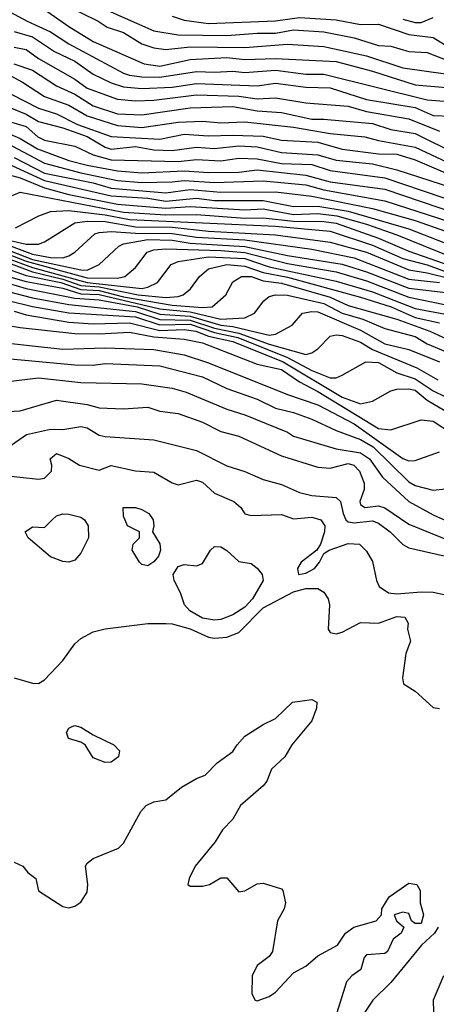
# Model space of a CAD drawing. Header units: metres. Extents: x -51132 to -49532, y -231222 to -229437.
# Tile 454 of 656: x -49971 to -49937, y -230537 to -230456. Entities that reach past the tile are written whole.
import ezdxf

# ---------------------------------------------------------------- set-up
doc = ezdxf.new("R2010")
doc.units = ezdxf.units.M
for name, color, linetype in [('CONTOUR_HALF', 8, 'Continuous'), ('CONTOUR_INDEX', 1, 'Continuous'), ('CONTOUR_INTER', 3, 'Continuous')]:
    doc.layers.add(name, color=color, linetype=linetype)

msp = doc.modelspace()

# ---------------------------------------------------------------- linework, layer by layer
at = {"layer": 'CONTOUR_HALF'}
for points, elevation in [([(-49973.08, -230454.372), (-49970.516, -230455.759), (-49968.58, -230456.63), (-49967.08, -230457.621), (-49962.58, -230460.041), (-49962.08, -230460.187), (-49961.08, -230460.346), (-49959.58, -230460.369), (-49956.58, -230459.895), (-49955.08, -230459.962), (-49953.58, -230459.863), (-49952.58, -230459.972), (-49950.08, -230459.774), (-49947.58, -230460.113), (-49946.08, -230460.106), (-49937.58, -230462.225), (-49934.08, -230462.502)], 61.5), ([(-49967.58, -230454.337), (-49964.669, -230455.759), (-49963.924, -230456.259), (-49962.58, -230456.686), (-49961.08, -230457.611), (-49960.08, -230457.946), (-49959.08, -230458.075), (-49957.08, -230457.867), (-49952.58, -230457.934), (-49949.08, -230457.656), (-49946.08, -230457.842), (-49942.58, -230458.615), (-49939.58, -230459.593), (-49936.08, -230460.095)], 60.5), ([(-49958.58, -230455.347), (-49957.58, -230455.665), (-49955.58, -230455.936), (-49950.08, -230455.74), (-49948.08, -230455.444), (-49945.08, -230455.646), (-49943.08, -230456.026), (-49941.58, -230456.003), (-49939.08, -230456.84), (-49937.08, -230457.091), (-49935.08, -230458.321)], 59.5), ([(-49971.58, -230457.89), (-49970.58, -230458.089), (-49969.58, -230458.819), (-49966.58, -230460.514), (-49965.58, -230461.272), (-49963.08, -230462.175), (-49961.58, -230462.311), (-49960.08, -230462.251), (-49956.58, -230461.814), (-49953.08, -230461.91), (-49951.58, -230462.139), (-49950.08, -230462.059), (-49947.58, -230462.483), (-49944.08, -230462.733), (-49942.58, -230463.181), (-49939.08, -230463.8), (-49936.58, -230464.796)], 62.5), ([(-49973.08, -230459.588), (-49970.9, -230460.759), (-49969.08, -230461.947), (-49967.08, -230462.661), (-49965.58, -230463.536), (-49963.08, -230464.338), (-49961.08, -230464.49), (-49958.08, -230464.063), (-49956.08, -230463.974), (-49954.58, -230464.103), (-49952.58, -230464.024), (-49948.58, -230464.468), (-49945.58, -230465.003), (-49942.701, -230465.259), (-49941.58, -230465.576), (-49938.58, -230466.111), (-49934.58, -230467.969)], 63.5), ([(-49972.08, -230462.809), (-49970.58, -230463.391), (-49969.58, -230463.998), (-49967.58, -230464.535), (-49965.58, -230465.241), (-49964.08, -230466.13), (-49963.58, -230466.278), (-49961.58, -230466.071), (-49960.08, -230466.335), (-49958.58, -230466.382), (-49956.58, -230466.125), (-49955.08, -230466.221), (-49953.08, -230466.007), (-49951.58, -230466.096), (-49949.58, -230466.555), (-49946.58, -230466.753), (-49945.08, -230467.197), (-49942.08, -230467.497), (-49940.08, -230467.969), (-49935.58, -230469.43)], 64.5), ([(-49972.58, -230464.752), (-49971.08, -230465.41), (-49969.663, -230466.259), (-49967.08, -230467.214), (-49965.58, -230467.605), (-49963.08, -230468.065), (-49961.08, -230468.217), (-49957.58, -230468.051), (-49955.58, -230468.21), (-49953.08, -230468.174), (-49951.58, -230467.986), (-49947.58, -230468.417), (-49945.58, -230468.965), (-49941.08, -230469.571), (-49935.08, -230471.608)], 65.5), ([(-49971.58, -230466.964), (-49969.08, -230468.248), (-49965.08, -230469.051), (-49963.58, -230469.483), (-49959.08, -230469.873), (-49957.08, -230469.606), (-49954.58, -230469.824), (-49950.08, -230469.793), (-49947.08, -230470.152), (-49942.08, -230471.154), (-49938.58, -230472.153), (-49936.08, -230473.028)], 66.5), ([(-49972.485, -230468.259), (-49971.08, -230468.653), (-49969.08, -230469.465), (-49967.08, -230470.01), (-49963.08, -230470.8), (-49959.08, -230471.141), (-49957.08, -230470.992), (-49952.58, -230471.264), (-49951.08, -230471.177), (-49948.58, -230471.652), (-49946.58, -230471.586), (-49945.019, -230471.759), (-49942.58, -230472.44), (-49940.08, -230473.332), (-49934.58, -230475.54)], 67.5), ([(-49971.457, -230472.759), (-49969.546, -230471.759), (-49968.58, -230471.399), (-49967.08, -230471.33), (-49964.08, -230471.673), (-49962.08, -230472.071), (-49950.08, -230472.628), (-49945.58, -230473.027), (-49942.08, -230474.175), (-49939.58, -230475.274), (-49937.58, -230475.804), (-49934.58, -230476.885)], 68.5), ([(-49973.08, -230473.791), (-49970.08, -230474.911), (-49968.58, -230475.197), (-49967.58, -230475.223), (-49967.08, -230475.059), (-49966.58, -230474.748), (-49964.932, -230473.259), (-49964.58, -230473.131), (-49963.58, -230473.06), (-49961.58, -230473.203), (-49958.58, -230473.211), (-49956.58, -230473.521), (-49952.58, -230473.737), (-49947.08, -230474.504), (-49943.58, -230475.231), (-49939.08, -230476.964), (-49936.58, -230477.235)], 69.5), ([(-49974.58, -230474.686), (-49970.08, -230476.378), (-49967.58, -230476.969), (-49966.08, -230477.481), (-49964.58, -230477.603), (-49961.365, -230478.259), (-49959.08, -230478.475), (-49958.08, -230478.39), (-49957.659, -230478.259), (-49957.068, -230477.759), (-49956.335, -230476.759), (-49955.58, -230476.111), (-49954.08, -230475.76), (-49952.58, -230475.903), (-49951.08, -230476.425), (-49949.08, -230476.803), (-49943.08, -230478.46), (-49940.559, -230479.259), (-49938.58, -230480.125), (-49936.58, -230480.575)], 71.5), ([(-49973.08, -230474.524), (-49970.58, -230475.495), (-49965.58, -230476.87), (-49963.08, -230476.901), (-49962.478, -230476.759), (-49961.58, -230476.02), (-49960.619, -230474.759), (-49960.08, -230474.573), (-49959.08, -230474.474), (-49954.58, -230474.618), (-49952.58, -230474.788), (-49949.08, -230475.683), (-49945.08, -230476.377), (-49942.58, -230477.119), (-49939.08, -230478.461), (-49935.08, -230479.265)], 70.5), ([(-49974.58, -230476.041), (-49970.58, -230477.169), (-49967.58, -230477.723), (-49966.08, -230478.174), (-49964.58, -230478.231), (-49959.58, -230479.411), (-49957.08, -230479.674), (-49954.58, -230480.272), (-49952.58, -230480.158), (-49951.785, -230479.759), (-49951.04, -230478.759), (-49950.58, -230478.405), (-49950.08, -230478.252), (-49949.08, -230478.285), (-49946.08, -230478.984), (-49944.58, -230479.776), (-49942.886, -230480.259), (-49941.08, -230481.033), (-49938.58, -230481.702), (-49937.58, -230482.297), (-49936.08, -230482.925)], 72.5), ([(-49972.08, -230477.995), (-49970.08, -230478.513), (-49967.08, -230479.047), (-49961.58, -230479.62), (-49959.58, -230480.288), (-49957.08, -230480.34), (-49955.08, -230481.008), (-49953.08, -230481.414), (-49950.58, -230482.324), (-49947.58, -230483.171), (-49947.08, -230483.04), (-49946.58, -230482.714), (-49945.58, -230481.657), (-49945.08, -230481.553), (-49944.58, -230481.611), (-49943.08, -230482.145), (-49942.076, -230482.759), (-49938.434, -230484.259), (-49936.702, -230485.259)], 73.5), ([(-49971.58, -230479.604), (-49970.58, -230479.907), (-49967.08, -230480.511), (-49965.08, -230480.643), (-49962.08, -230480.559), (-49959.58, -230481.205), (-49957.58, -230481.11), (-49956.611, -230481.259), (-49955.58, -230481.652), (-49953.58, -230482.089), (-49949.426, -230483.759), (-49944.58, -230486.69), (-49943.08, -230487.23), (-49942.08, -230486.998), (-49940.58, -230486.154), (-49940.08, -230486.01), (-49939.08, -230485.988), (-49938.58, -230486.114), (-49937.58, -230486.914), (-49936.196, -230487.759)], 74.5), ([(-49973.08, -230482.118), (-49967.58, -230482.732), (-49964.08, -230482.625), (-49960.08, -230482.751), (-49957.58, -230483.203), (-49955.58, -230483.855), (-49949.08, -230486.463), (-49946.58, -230487.299), (-49943.58, -230488.884), (-49939.58, -230491.724), (-49939.08, -230491.902), (-49938.58, -230491.898), (-49936.58, -230491.161)], 75.5), ([(-49972.08, -230485.381), (-49969.58, -230485.101), (-49966.08, -230485.482), (-49961.08, -230485.571), (-49958.58, -230485.932), (-49957.419, -230486.259), (-49954.08, -230487.673), (-49952.58, -230488.143), (-49949.08, -230489.57), (-49948.58, -230489.875), (-49945.08, -230490.917), (-49943.08, -230491.27), (-49942.34, -230491.759), (-49941.256, -230493.259), (-49939.08, -230495.262), (-49937.08, -230496.355), (-49935.08, -230497.247)], 76.5), ([(-49972.014, -230490.759), (-49970.554, -230489.759), (-49968.58, -230489.302), (-49967.58, -230489.326), (-49966.08, -230489.087), (-49965.58, -230489.201), (-49964.58, -230489.805), (-49964.08, -230489.917), (-49960.08, -230490.181), (-49956.58, -230491.061), (-49954.08, -230492.313), (-49952.58, -230492.789), (-49951.08, -230493.446), (-49949.58, -230493.857), (-49948.08, -230494.51), (-49947.08, -230494.768), (-49945.08, -230494.939), (-49944.708, -230495.259), (-49944.498, -230496.259), (-49944.287, -230496.759), (-49944.08, -230496.934), (-49943.58, -230497.007), (-49942.08, -230496.836), (-49941.58, -230497.054), (-49940.619, -230497.759), (-49939.58, -230498.788), (-49939.08, -230499.075), (-49936.08, -230499.75)], 77.5), ([(-49962.598, -230495.759), (-49961.58, -230495.757), (-49961.08, -230495.925), (-49960.502, -230496.259), (-49960.141, -230496.759), (-49960.076, -230497.259), (-49960.193, -230497.759), (-49959.58, -230498.741), (-49959.521, -230499.259), (-49959.7, -230499.759), (-49960.08, -230500.234), (-49960.58, -230500.545), (-49961.08, -230500.446), (-49961.271, -230500.259), (-49961.861, -230499.259), (-49961.794, -230498.759), (-49961.26, -230498.259), (-49961.27, -230497.759), (-49962.237, -230497.259), (-49962.58, -230496.453), (-49962.598, -230495.759)], 78.5), ([(-49968.448, -230496.759), (-49968.08, -230496.441), (-49967.58, -230496.267), (-49967.08, -230496.313), (-49966.08, -230496.559), (-49965.794, -230496.759), (-49965.495, -230497.259), (-49965.451, -230498.259), (-49966.08, -230499.495), (-49966.58, -230500.082), (-49967.08, -230500.238), (-49967.58, -230500.204), (-49968.58, -230499.797), (-49970.411, -230498.259), (-49970.685, -230497.759), (-49970.08, -230497.331), (-49969.08, -230497.402), (-49968.448, -230496.759)], 78.5), ([(-49955.419, -230499.259), (-49955.08, -230498.948), (-49954.58, -230498.995), (-49954.08, -230499.283), (-49953.08, -230500.18), (-49952.08, -230500.368), (-49951.58, -230500.73), (-49951.171, -230501.259), (-49951.08, -230501.759), (-49951.956, -230503.259), (-49952.58, -230503.948), (-49953.58, -230504.567), (-49954.58, -230504.959), (-49955.08, -230505.023), (-49956.08, -230504.854), (-49957.13, -230504.259), (-49957.568, -230503.759), (-49957.887, -230502.759), (-49958.409, -230501.759), (-49958.479, -230501.259), (-49958.08, -230500.613), (-49957.58, -230500.437), (-49956.58, -230500.551), (-49956.08, -230500.353), (-49955.419, -230499.259)], 78.5), ([(-49971.58, -230509.761), (-49970.08, -230510.2), (-49969.58, -230510.233), (-49969.08, -230509.93), (-49967.58, -230508.335), (-49966.58, -230506.964), (-49966.08, -230506.537), (-49965.08, -230505.991), (-49964.08, -230505.732), (-49960.58, -230505.295), (-49959.08, -230505.301), (-49958.58, -230505.323), (-49957.08, -230505.718), (-49955.58, -230506.421), (-49955.08, -230506.511), (-49954.08, -230506.411), (-49953.08, -230506.034), (-49951.08, -230504.016), (-49948.58, -230502.68), (-49947.58, -230502.426), (-49946.58, -230502.424), (-49946.08, -230502.713), (-49945.722, -230503.259), (-49945.619, -230503.759), (-49945.732, -230505.759), (-49945.58, -230506.037), (-49945.08, -230506.155), (-49944.58, -230506.016), (-49943.08, -230505.206), (-49941.58, -230505.264), (-49940.08, -230504.716), (-49939.411, -230504.759), (-49939.142, -230505.259), (-49939.204, -230505.759), (-49938.96, -230506.759), (-49939.33, -230507.759), (-49939.611, -230509.759), (-49939.538, -230510.259), (-49938.58, -230510.85), (-49937.08, -230512.206), (-49936.58, -230512.295)], 78.5), ([(-49936.681, -230530.259), (-49936.967, -230530.759), (-49938.045, -230531.759), (-49940.58, -230534.828), (-49942.048, -230536.259), (-49942.714, -230537.259)], 78.5)]:
    msp.add_lwpolyline(points, dxfattribs=dict(at, elevation=elevation))
at = {"layer": 'CONTOUR_INDEX'}
for points, elevation in [([(-49964.109, -230454.759), (-49960.08, -230456.54), (-49958.08, -230456.877), (-49954.08, -230456.928), (-49951.58, -230456.732), (-49950.08, -230456.745), (-49948.58, -230456.456), (-49946.08, -230456.627), (-49943.58, -230457.129), (-49941.58, -230457.762), (-49940.58, -230457.818), (-49939.08, -230458.239), (-49937.58, -230458.328), (-49934.08, -230459.693)], 60), ([(-49972.08, -230463.97), (-49970.58, -230464.423), (-49969.621, -230465.259), (-49969.08, -230465.531), (-49966.58, -230466.046), (-49965.083, -230466.759), (-49963.58, -230467.155), (-49958.08, -230467.296), (-49956.58, -230467.119), (-49954.58, -230467.241), (-49953.08, -230467.021), (-49951.58, -230467.068), (-49949.58, -230467.458), (-49947.08, -230467.547), (-49945.58, -230468.042), (-49941.08, -230468.648), (-49934.833, -230470.759)], 65), ([(-49972.58, -230474.383), (-49970.08, -230475.348), (-49966.08, -230476.217), (-49965.58, -230476.231), (-49964.58, -230475.773), (-49962.963, -230474.259), (-49962.58, -230474.072), (-49960.58, -230473.723), (-49958.58, -230473.771), (-49957.08, -230474.005), (-49952.58, -230474.288), (-49949.08, -230475.023), (-49944.58, -230475.737), (-49942.58, -230476.358), (-49939.08, -230477.715), (-49935.58, -230478.138)], 70), ([(-49973.58, -230480.536), (-49971.08, -230480.945), (-49966.58, -230481.441), (-49964.58, -230481.472), (-49962.08, -230481.33), (-49960.08, -230481.717), (-49957.58, -230481.91), (-49956.08, -230482.2), (-49951.58, -230483.965), (-49949.58, -230484.397), (-49948.08, -230485.424), (-49946.58, -230486.211), (-49941.58, -230489.252), (-49940.58, -230489.368), (-49938.08, -230488.551), (-49937.08, -230488.655), (-49935.58, -230489.648)], 75)]:
    msp.add_lwpolyline(points, dxfattribs=dict(at, elevation=elevation))
at = {"layer": 'CONTOUR_INTER'}
for points, elevation in [([(-49970.523, -230453.759), (-49967.08, -230456.19), (-49965.08, -230457.419), (-49960.889, -230459.259), (-49959.58, -230459.45), (-49957.08, -230458.909), (-49954.08, -230458.735), (-49952.58, -230458.913), (-49950.08, -230458.834), (-49945.08, -230459.076), (-49942.08, -230459.856), (-49938.58, -230460.991), (-49934.08, -230461.374)], 61), ([(-49939.58, -230455.589), (-49938.58, -230455.874), (-49938.08, -230455.876), (-49937.08, -230455.454)], 59), ([(-49971.58, -230456.616), (-49970.08, -230457.048), (-49968.268, -230458.259), (-49966.58, -230459.038), (-49965.08, -230460.115), (-49963.58, -230460.837), (-49962.58, -230461.169), (-49961.08, -230461.296), (-49958.58, -230461.183), (-49956.58, -230460.882), (-49951.58, -230461.086), (-49950.08, -230460.862), (-49947.58, -230461.183), (-49945.58, -230461.238), (-49942.58, -230462.188), (-49938.58, -230462.861), (-49937.08, -230463.518), (-49935.58, -230463.58)], 62), ([(-49971.606, -230459.259), (-49970.08, -230459.79), (-49968.08, -230461.074), (-49966.58, -230461.768), (-49965.08, -230462.713), (-49963.08, -230463.367), (-49961.08, -230463.448), (-49957.08, -230462.893), (-49953.58, -230462.779), (-49951.58, -230463.116), (-49949.58, -230463.254), (-49947.08, -230463.815), (-49946.08, -230463.806), (-49942.08, -230464.179), (-49940.58, -230464.653), (-49938.58, -230464.992), (-49935.08, -230466.72)], 63), ([(-49971.833, -230461.759), (-49969.58, -230462.908), (-49968.08, -230463.368), (-49966.355, -230464.259), (-49963.58, -230465.241), (-49959.58, -230465.448), (-49957.58, -230465.039), (-49955.58, -230465.196), (-49953.58, -230465.141), (-49951.08, -230465.214), (-49949.58, -230465.539), (-49946.58, -230465.702), (-49944.58, -230466.269), (-49941.58, -230466.676), (-49940.08, -230466.697), (-49938.58, -230467.168), (-49933.58, -230469.302)], 64), ([(-49972.58, -230465.577), (-49969.08, -230467.444), (-49966.08, -230468.226), (-49963.08, -230468.858), (-49961.08, -230469.024), (-49958.58, -230468.979), (-49957.58, -230468.848), (-49955.08, -230469.035), (-49951.08, -230468.897), (-49947.58, -230469.224), (-49946.08, -230469.638), (-49941.08, -230470.527), (-49935.708, -230472.259)], 66), ([(-49972.08, -230467.501), (-49969.08, -230468.855), (-49963.58, -230470.126), (-49960.58, -230470.31), (-49959.08, -230470.549), (-49956.58, -230470.311), (-49955.08, -230470.496), (-49951.08, -230470.503), (-49948.58, -230470.996), (-49946.58, -230470.965), (-49944.08, -230471.376), (-49939.08, -230472.823), (-49936.08, -230474)], 67), ([(-49973.58, -230470.855), (-49971.08, -230469.815), (-49962.58, -230471.45), (-49959.08, -230471.681), (-49956.58, -230471.655), (-49952.58, -230471.945), (-49951.08, -230471.928), (-49948.58, -230472.198), (-49946.08, -230472.222), (-49945.08, -230472.377), (-49941.58, -230473.596), (-49939.08, -230474.673), (-49935.08, -230476.058)], 68), ([(-49972.007, -230473.759), (-49970.58, -230474.106), (-49969.58, -230474.085), (-49969.08, -230473.902), (-49966.58, -230472.328), (-49965.58, -230472.198), (-49964.08, -230472.227), (-49961.58, -230472.668), (-49958.58, -230472.692), (-49955.58, -230473.027), (-49950.08, -230473.325), (-49945.58, -230473.932), (-49942.58, -230474.756), (-49939.08, -230476.218), (-49937.58, -230476.444), (-49935.58, -230476.956)], 69), ([(-49973.08, -230474.908), (-49970.08, -230476.02), (-49965.58, -230477.261), (-49961.08, -230477.74), (-49960.58, -230477.643), (-49959.771, -230477.259), (-49958.65, -230475.759), (-49958.08, -230475.509), (-49955.58, -230475.145), (-49952.58, -230475.28), (-49950.58, -230475.948), (-49945.08, -230477.13), (-49942.08, -230478.004), (-49938.58, -230479.374), (-49936.08, -230479.862)], 71), ([(-49974.621, -230475.259), (-49970.58, -230476.67), (-49967.737, -230477.259), (-49966.08, -230477.812), (-49964.58, -230477.912), (-49962.58, -230478.413), (-49958.58, -230479.118), (-49956.08, -230479.315), (-49955.267, -230479.259), (-49954.149, -230478.259), (-49953.58, -230477.182), (-49952.865, -230476.759), (-49952.08, -230476.753), (-49951.08, -230477.105), (-49949.58, -230477.294), (-49945.58, -230478.467), (-49944.08, -230479.146), (-49940.08, -230480.258), (-49937.369, -230481.259), (-49935.58, -230482.075)], 72), ([(-49972.08, -230477.299), (-49970.58, -230477.741), (-49966.58, -230478.532), (-49964.58, -230478.669), (-49961.458, -230479.259), (-49959.58, -230479.841), (-49957.08, -230480.014), (-49954.58, -230480.758), (-49953.58, -230480.873), (-49950.58, -230481.568), (-49950.08, -230481.499), (-49948.705, -230480.759), (-49947.84, -230479.759), (-49947.08, -230479.622), (-49946.58, -230479.669), (-49943.08, -230481.156), (-49941.08, -230482.305), (-49939.08, -230482.764), (-49936.58, -230483.76)], 73), ([(-49972.08, -230478.723), (-49970.08, -230479.219), (-49967.08, -230479.754), (-49961.58, -230480.069), (-49959.58, -230480.731), (-49957.08, -230480.687), (-49955.08, -230481.373), (-49953.173, -230481.759), (-49949.08, -230483.405), (-49947.08, -230484.489), (-49945.58, -230485.077), (-49945.08, -230485.092), (-49944.58, -230484.877), (-49942.622, -230483.759), (-49941.58, -230483.815), (-49940.08, -230484.668), (-49938.58, -230485.164), (-49937.08, -230486.161), (-49936.08, -230486.643)], 74), ([(-49973.08, -230483.426), (-49966.58, -230484.012), (-49965.08, -230484.05), (-49964.08, -230483.917), (-49959.58, -230484.115), (-49956.08, -230485.009), (-49954.08, -230485.964), (-49951.58, -230486.834), (-49950.08, -230487.596), (-49948.58, -230487.946), (-49947.08, -230488.478), (-49945.08, -230489.421), (-49943.08, -230490.162), (-49942.036, -230490.759), (-49939.08, -230493.642), (-49938.58, -230493.94), (-49937.08, -230494.334), (-49936.08, -230494.218)], 76), ([(-49972.58, -230487.886), (-49971.08, -230487.813), (-49968.08, -230486.921), (-49965.58, -230487.284), (-49964.58, -230487.558), (-49962.58, -230487.633), (-49960.58, -230487.511), (-49959.58, -230487.826), (-49958.08, -230488.015), (-49956.08, -230488.743), (-49954.58, -230489.498), (-49953.08, -230489.879), (-49949.58, -230491.49), (-49946.58, -230492.443), (-49945.58, -230492.515), (-49944.08, -230492.143), (-49943.624, -230492.259), (-49943.152, -230492.759), (-49942.765, -230493.759), (-49942.776, -230494.259), (-49943.119, -230495.259), (-49943.08, -230495.514), (-49942.712, -230495.759), (-49941.58, -230495.602), (-49941.08, -230495.774), (-49939.08, -230497.132), (-49935.58, -230498.556)], 77), ([(-49972.58, -230493.101), (-49969.58, -230493.428), (-49969.08, -230493.335), (-49968.499, -230492.759), (-49968.473, -230492.259), (-49968.622, -230491.759), (-49968.08, -230491.318), (-49967.08, -230491.717), (-49966.192, -230492.259), (-49964.58, -230492.678), (-49963.58, -230492.305), (-49961.58, -230492.73), (-49960.08, -230492.856), (-49958.58, -230493.735), (-49958.08, -230493.888), (-49956.58, -230493.507), (-49956.08, -230493.675), (-49955.08, -230494.564), (-49953.494, -230495.259), (-49952.918, -230495.759), (-49952.58, -230496.277), (-49952.08, -230496.403), (-49949.58, -230496.34), (-49948.58, -230496.689), (-49947.08, -230496.544), (-49946.331, -230496.759), (-49945.997, -230497.259), (-49946.036, -230497.759), (-49946.371, -230498.759), (-49946.675, -230499.259), (-49947.957, -230500.259), (-49948.263, -230500.759), (-49948.171, -230501.259), (-49947.58, -230501.148), (-49946.845, -230500.759), (-49946.433, -230500.259), (-49946.08, -230499.546), (-49945.642, -230499.259), (-49944.08, -230498.703), (-49943.143, -230498.759), (-49942.58, -230499.35), (-49942.08, -230500.186), (-49941.76, -230501.759), (-49941.531, -230502.259), (-49940.774, -230502.759), (-49940.08, -230502.854), (-49938.08, -230502.676), (-49937.08, -230502.714), (-49936.08, -230502.944)], 78), ([(-49971.58, -230524.933), (-49970.859, -230525.259), (-49970.447, -230525.759), (-49969.781, -230526.259), (-49969.58, -230527.29), (-49967.58, -230528.574), (-49967.08, -230528.674), (-49966.58, -230528.541), (-49966.08, -230528.208), (-49965.58, -230527.383), (-49965.52, -230526.759), (-49965.7, -230525.259), (-49965.58, -230524.991), (-49965.08, -230524.631), (-49962.978, -230523.759), (-49962.58, -230523.362), (-49961.146, -230520.759), (-49960.704, -230520.259), (-49960.08, -230519.964), (-49959.08, -230519.807), (-49957.793, -230518.759), (-49956.58, -230518.042), (-49955.845, -230517.759), (-49954.875, -230516.759), (-49953.58, -230515.827), (-49953.23, -230515.259), (-49952.58, -230514.572), (-49951.08, -230513.59), (-49950.08, -230513.1), (-49948.664, -230511.759), (-49947.08, -230511.556), (-49946.677, -230511.759), (-49946.684, -230512.259), (-49947.08, -230513.294), (-49948.73, -230515.259), (-49949.311, -230516.259), (-49950.39, -230517.259), (-49950.789, -230518.259), (-49951.08, -230518.647), (-49952.939, -230520.259), (-49953.58, -230521.39), (-49954.418, -230522.259), (-49955.024, -230523.259), (-49956.671, -230525.259), (-49957.186, -230526.259), (-49957.283, -230526.759), (-49957.08, -230526.881), (-49956.08, -230526.905), (-49955.51, -230526.759), (-49954.58, -230526.207), (-49954.08, -230526.2), (-49953.08, -230527.357), (-49952.58, -230527.272), (-49951.58, -230526.689), (-49951.08, -230526.658), (-49949.58, -230527.124), (-49949.455, -230527.259), (-49949.254, -230528.259), (-49949.344, -230528.759), (-49949.895, -230529.759), (-49950.308, -230532.259), (-49950.58, -230532.666), (-49951.58, -230533.417), (-49951.992, -230534.259), (-49952.01, -230535.759), (-49951.732, -230536.259), (-49951.58, -230536.316), (-49950.58, -230535.972), (-49950.08, -230535.611), (-49948.58, -230534.025), (-49947.58, -230533.476), (-49946.58, -230532.624), (-49944.961, -230531.759), (-49944.295, -230530.759), (-49943.61, -230530.259), (-49941.78, -230529.759), (-49941.334, -230529.259), (-49941.317, -230528.759), (-49940.71, -230527.759), (-49939.08, -230526.654), (-49938.427, -230526.759), (-49938.148, -230527.259), (-49938.152, -230528.259), (-49937.874, -230529.259), (-49938.08, -230529.972), (-49938.58, -230529.977), (-49938.871, -230529.759), (-49939.08, -230529.152), (-49939.58, -230529.042), (-49940.313, -230529.259), (-49940.103, -230529.759), (-49939.496, -230530.259), (-49939.728, -230530.759), (-49940.381, -230531.259), (-49940.841, -230532.259), (-49941.08, -230532.436), (-49942.58, -230532.548), (-49942.78, -230532.759), (-49943.043, -230533.759), (-49943.776, -230534.259), (-49944.225, -230534.759), (-49945.159, -230537.759)], 79), ([(-49966.79, -230513.759), (-49966.58, -230513.687), (-49966.08, -230513.813), (-49965.08, -230514.443), (-49963.36, -230515.259), (-49962.898, -230515.759), (-49962.976, -230516.259), (-49963.58, -230516.692), (-49964.08, -230516.717), (-49965.08, -230516.332), (-49965.745, -230515.259), (-49966.08, -230515.041), (-49967.1, -230514.759), (-49967.261, -230514.259), (-49967.08, -230513.912), (-49966.79, -230513.759)], 79), ([(-49936.242, -230534.259), (-49937.093, -230536.259), (-49937.056, -230537.259)], 78)]:
    msp.add_lwpolyline(points, dxfattribs=dict(at, elevation=elevation))

doc.saveas('drawing.dxf')
